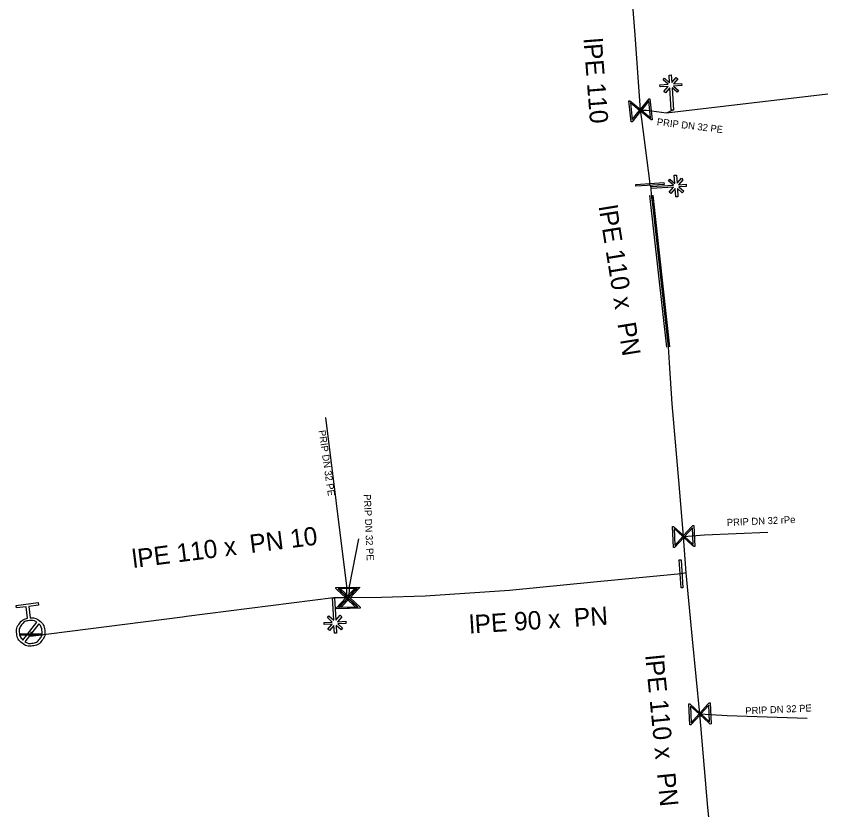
# Model space of a CAD drawing. Extents: x -643842 to -636370, y -1119190 to -1110210.
# Drawn here: x -640958.8 to -640901.2, y -1114607.2 to -1114550.9 of the extents above; entities that cross this region are included whole.
import ezdxf

# ---------------------------------------------------------------- set-up
doc = ezdxf.new("R2010")
doc.units = 0
for name, color, linetype in [('2', 7, 'Continuous'), ('22', 7, 'Continuous'), ('Default', 7, 'Continuous'), ('Level 16', 7, 'Continuous'), ('Level 20', 7, 'Continuous'), ('Level 21', 7, 'Continuous'), ('Level 23', 7, 'Continuous'), ('Level 29', 7, 'Continuous'), ('Level 30', 7, 'Continuous'), ('Level 33', 7, 'Continuous')]:
    doc.layers.add(name, color=color, linetype=linetype)

msp = doc.modelspace()

# ---------------------------------------------------------------- linework, layer by layer
at = {"layer": '2'}
for points in [[(-640912.397, -1114555.618), (-640912.43, -1114555.079), (-640912.274, -1114555.07), (-640912.241, -1114555.603), (-640911.932, -1114555.252), (-640911.815, -1114555.356), (-640912.122, -1114555.705), (-640911.547, -1114555.669), (-640911.538, -1114555.825), (-640912.122, -1114555.861), (-640911.767, -1114556.175), (-640911.87, -1114556.291), (-640912.218, -1114555.985), (-640912.12, -1114557.565), (-640912.276, -1114557.575), (-640912.374, -1114555.99), (-640912.686, -1114556.344), (-640912.802, -1114556.24), (-640912.489, -1114555.884), (-640913.073, -1114555.92), (-640913.082, -1114555.764), (-640912.509, -1114555.729), (-640912.855, -1114555.421), (-640912.753, -1114555.305), (-640912.397, -1114555.618)], [(-640911.758, -1114562.861), (-640911.22, -1114562.826), (-640911.21, -1114562.982), (-640911.744, -1114563.016), (-640911.391, -1114563.325), (-640911.495, -1114563.442), (-640911.845, -1114563.135), (-640911.808, -1114563.71), (-640911.964, -1114563.72), (-640912.001, -1114563.135), (-640912.314, -1114563.491), (-640912.431, -1114563.389), (-640912.125, -1114563.04), (-640913.705, -1114563.14), (-640913.715, -1114562.984), (-640912.13, -1114562.884), (-640912.485, -1114562.573), (-640912.381, -1114562.456), (-640912.025, -1114562.769), (-640912.062, -1114562.185), (-640911.906, -1114562.175), (-640911.869, -1114562.749), (-640911.562, -1114562.402), (-640911.446, -1114562.504), (-640911.758, -1114562.861)], [(-640936.06, -1114594.143), (-640936.031, -1114594.682), (-640936.187, -1114594.691), (-640936.216, -1114594.157), (-640936.528, -1114594.507), (-640936.644, -1114594.402), (-640936.334, -1114594.054), (-640936.91, -1114594.086), (-640936.918, -1114593.93), (-640936.333, -1114593.898), (-640936.687, -1114593.582), (-640936.583, -1114593.467), (-640936.237, -1114593.775), (-640936.324, -1114592.194), (-640936.168, -1114592.186), (-640936.081, -1114593.772), (-640935.767, -1114593.419), (-640935.651, -1114593.524), (-640935.966, -1114593.878), (-640935.382, -1114593.845), (-640935.374, -1114594.001), (-640935.948, -1114594.033), (-640935.603, -1114594.343), (-640935.707, -1114594.459), (-640936.06, -1114594.143)]]:
    msp.add_lwpolyline(points, dxfattribs=at)
at = {"layer": 'Default'}
for points in [[(-640957.773, -1114593.601), (-640957.413, -1114593.585), (-640957.125, -1114593.81), (-640956.799, -1114594.064), (-640956.747, -1114594.477), (-640956.695, -1114594.888), (-640956.948, -1114595.214), (-640957.202, -1114595.541), (-640957.615, -1114595.593), (-640958.024, -1114595.645), (-640958.351, -1114595.392), (-640958.679, -1114595.14), (-640958.731, -1114594.729), (-640958.783, -1114594.316), (-640958.531, -1114593.989), (-640958.309, -1114593.697), (-640957.956, -1114593.624)], [(-640957.315, -1114593.905), (-640957.553, -1114593.756), (-640957.844, -1114593.793), (-640958.179, -1114593.836), (-640958.384, -1114594.101), (-640958.59, -1114594.366), (-640958.547, -1114594.702), (-640958.51, -1114594.992), (-640958.307, -1114595.185)], [(-640958.163, -1114595.297), (-640957.926, -1114595.442), (-640957.639, -1114595.405), (-640957.306, -1114595.363), (-640957.099, -1114595.097), (-640956.893, -1114594.832), (-640956.935, -1114594.497), (-640956.972, -1114594.21), (-640957.171, -1114594.017)]]:
    msp.add_open_spline(points, degree=3, dxfattribs=at)
at = {"layer": 'Level 16'}
for points in [[(-640915.128, -1114558.404), (-640915.284, -1114556.912), (-640915.218, -1114556.905), (-640915.121, -1114556.989), (-640914.468, -1114557.518), (-640913.857, -1114556.763), (-640913.792, -1114556.756), (-640913.636, -1114558.248), (-640913.702, -1114558.255), (-640914.455, -1114557.641), (-640914.983, -1114558.294), (-640915.063, -1114558.397), (-640915.128, -1114558.404)], [(-640915.051, -1114558.237), (-640914.523, -1114557.586), (-640915.174, -1114557.059), (-640915.051, -1114558.237)], [(-640913.869, -1114556.917), (-640914.4, -1114557.573), (-640913.746, -1114558.102), (-640913.869, -1114556.917)], [(-640912.788, -1114562.835), (-640914.783, -1114562.97), (-640914.792, -1114562.845), (-640912.797, -1114562.71), (-640912.788, -1114562.835)], [(-640910.687, -1114587.045), (-640910.615, -1114588.543), (-640910.681, -1114588.546), (-640910.773, -1114588.457), (-640911.396, -1114587.893), (-640912.047, -1114588.612), (-640912.113, -1114588.615), (-640912.185, -1114587.117), (-640912.119, -1114587.114), (-640911.401, -1114587.768), (-640910.837, -1114587.146), (-640910.753, -1114587.048), (-640910.687, -1114587.045)], [(-640912.027, -1114588.458), (-640911.461, -1114587.834), (-640912.084, -1114587.269), (-640912.027, -1114588.458)], [(-640910.773, -1114587.207), (-640911.336, -1114587.828), (-640910.716, -1114588.39), (-640910.773, -1114587.207)], [(-640911.585, -1114589.478), (-640911.45, -1114591.473), (-640911.575, -1114591.482), (-640911.71, -1114589.487), (-640911.585, -1114589.478)], [(-640936.083, -1114591.454), (-640934.584, -1114591.415), (-640934.582, -1114591.481), (-640934.673, -1114591.571), (-640935.251, -1114592.181), (-640934.546, -1114592.848), (-640934.545, -1114592.914), (-640936.044, -1114592.953), (-640936.046, -1114592.887), (-640935.376, -1114592.184), (-640935.985, -1114591.607), (-640936.082, -1114591.52), (-640936.083, -1114591.454)], [(-640935.923, -1114591.543), (-640935.315, -1114592.12), (-640934.739, -1114591.513), (-640935.923, -1114591.543)], [(-640935.904, -1114591.453), (-640934.405, -1114591.414), (-640934.403, -1114591.48), (-640934.494, -1114591.57), (-640935.072, -1114592.18), (-640934.367, -1114592.847), (-640934.366, -1114592.913), (-640935.865, -1114592.952), (-640935.867, -1114592.886), (-640935.197, -1114592.183), (-640935.806, -1114591.606), (-640935.903, -1114591.519), (-640935.904, -1114591.453)], [(-640935.744, -1114591.542), (-640935.136, -1114592.119), (-640934.56, -1114591.512), (-640935.744, -1114591.542)], [(-640934.7, -1114592.825), (-640935.312, -1114592.245), (-640935.89, -1114592.855), (-640934.7, -1114592.825)], [(-640934.521, -1114592.824), (-640935.133, -1114592.244), (-640935.711, -1114592.854), (-640934.521, -1114592.824)], [(-640957.004, -1114594.821), (-640958.504, -1114594.836), (-640958.505, -1114594.743), (-640957.005, -1114594.728), (-640957.004, -1114594.821)], [(-640909.527, -1114599.638), (-640909.455, -1114601.136), (-640909.521, -1114601.139), (-640909.613, -1114601.05), (-640910.236, -1114600.486), (-640910.887, -1114601.205), (-640910.953, -1114601.208), (-640911.025, -1114599.71), (-640910.959, -1114599.707), (-640910.241, -1114600.361), (-640909.677, -1114599.739), (-640909.593, -1114599.641), (-640909.527, -1114599.638)], [(-640910.867, -1114601.051), (-640910.301, -1114600.427), (-640910.924, -1114599.862), (-640910.867, -1114601.051)], [(-640909.613, -1114599.8), (-640910.176, -1114600.421), (-640909.556, -1114600.983), (-640909.613, -1114599.8)]]:
    msp.add_lwpolyline(points, dxfattribs=at)
at = {"layer": 'Level 21'}
for points in [[(-640913.71, -1114563.06), (-640913.79, -1114562.84), (-640913.81, -1114562.6), (-640914.378, -1114558.213), (-640914.46, -1114557.58), (-640914.83, -1114552.23), (-640915.09, -1114548.92)], [(-640911.22, -1114590.4), (-640911.4, -1114587.83), (-640911.69, -1114584.4), (-640912.22, -1114578.41), (-640912.41, -1114575.5), (-640912.48, -1114574.37), (-640913.58, -1114564.24), (-640913.68, -1114563.62), (-640913.71, -1114563.06)], [(-640911.22, -1114590.4), (-640911.58, -1114590.48), (-640917.77, -1114591.06), (-640923.75, -1114591.67), (-640929.74, -1114592.06), (-640932.84, -1114592.17), (-640935.135, -1114592.183), (-640935.314, -1114592.184), (-640936.244, -1114592.19)], [(-640907.84, -1114639.08), (-640907.96, -1114637.5), (-640908.55, -1114631.53), (-640909.005, -1114627.33), (-640909.096, -1114626.481), (-640909.19, -1114625.61), (-640909.52, -1114623.64), (-640908.23, -1114621.91), (-640908.57, -1114618.8), (-640909.09, -1114612.87), (-640909.2, -1114611.807), (-640909.401, -1114609.855), (-640909.69, -1114607.06), (-640910.24, -1114600.423), (-640910.77, -1114595.11), (-640911.22, -1114590.4)], [(-640936.244, -1114592.19), (-640946.677, -1114593.516), (-640946.956, -1114593.547), (-640957.76, -1114594.92)]]:
    msp.add_lwpolyline(points, dxfattribs=at)
at = {"layer": 'Level 23'}
for points in [[(-640912.62, -1114557.75), (-640901.171, -1114556.412)], [(-640914.46, -1114557.58), (-640914.03, -1114557.58), (-640912.62, -1114557.75), (-640912.2, -1114557.57)], [(-640935.314, -1114592.184), (-640935.31, -1114591.97), (-640935.3, -1114591.36), (-640936.788, -1114579.38)], [(-640911.4, -1114587.83), (-640909.91, -1114587.72), (-640905.433, -1114587.527)], [(-640935.135, -1114592.183), (-640935.12, -1114591.37), (-640934.455, -1114587.994)], [(-640957.739, -1114594.601), (-640957.755, -1114594.782), (-640957.76, -1114594.92)], [(-640910.24, -1114600.423), (-640908.31, -1114600.54), (-640902.632, -1114600.714)]]:
    msp.add_lwpolyline(points, dxfattribs=at)
at = {"layer": 'Level 29'}
for points in [[(-640912.592, -1114574.382), (-640913.792, -1114563.632)], [(-640912.368, -1114574.358), (-640913.568, -1114563.608)]]:
    msp.add_lwpolyline(points, dxfattribs=at)
at = {"layer": 'Level 30'}
msp.add_lwpolyline([(-640913.68, -1114563.62), (-640912.48, -1114574.37)], dxfattribs=at)
at = {"layer": 'Level 33'}
for points in [[(-640957.956, -1114593.624), (-640958.059, -1114592.811), (-640958.743, -1114592.897), (-640958.766, -1114592.715), (-640957.216, -1114592.518), (-640957.193, -1114592.701), (-640957.877, -1114592.787), (-640957.773, -1114593.601)], [(-640958.307, -1114595.185), (-640957.315, -1114593.905)], [(-640957.171, -1114594.017), (-640958.163, -1114595.297)]]:
    msp.add_lwpolyline(points, dxfattribs=at)

# ---------------------------------------------------------------- texts
at = {"layer": '22'}
for s, rotation, p in [('PRIP DN 32 PE', 353.12518, (-640913.323, -1114558.634)), ('PRIP DN 32 PE', 278.26853, (-640937.312, -1114580.315)), ('PRIP DN 32 PE', 272.67972, (-640934.104, -1114584.838)), ('PRIP DN 32 rPe', 2.46845, (-640908.324, -1114587.081)), ('PRIP DN 32 PE', 2.52612, (-640907.013, -1114600.452))]:
    msp.add_text(s, height=0.5, rotation=rotation, dxfattribs=at).set_placement(p)
at = {"layer": 'Level 20'}
for s, rotation, p in [('lPE 110', 274.49135, (-640918.509, -1114552.494)), ('lPE 110 x  PN ', 279.16235, (-640917.44, -1114564.413)), ('lPE 110 x  PN 10', 7.24007, (-640950.46, -1114590.068)), ('lPE 90 x  PN ', 3.72519, (-640926.573, -1114594.723)), ('lPE 110 x  PN ', 275.69671, (-640914.128, -1114596.282))]:
    msp.add_text(s, height=1.3, rotation=rotation, dxfattribs=at).set_placement(p)

doc.saveas('drawing.dxf')
